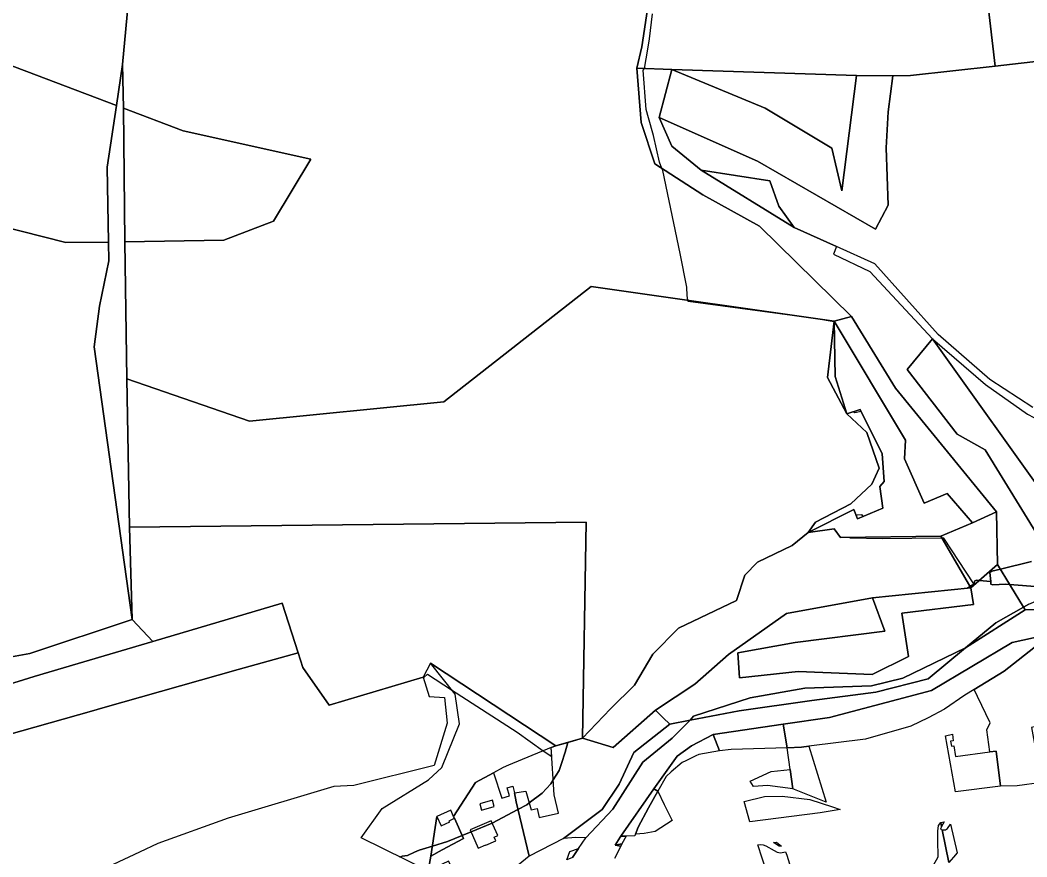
# Model space of a CAD drawing. Extents: x -477304 to -465429, y -1159113 to -1149210.
# Drawn here: x -472801 to -472285, y -1153414 to -1152985 of the extents above; entities that cross this region are included whole.
import ezdxf

# ---------------------------------------------------------------- set-up
doc = ezdxf.new("R2010")
doc.units = 0
for name, color, linetype in [('BPEJ_s', 7, 'Continuous'), ('orna_s', 7, 'Continuous'), ('PUPFL_s', 7, 'Continuous'), ('trav_porost_s', 7, 'Continuous'), ('voda_s', 7, 'Continuous'), ('zahrada_s', 7, 'Continuous')]:
    doc.layers.add(name, color=color, linetype=linetype)

msp = doc.modelspace()

# ---------------------------------------------------------------- linework, layer by layer
at = {"layer": 'BPEJ_s'}
for points in [[(-472829.39, -1153357.93), (-472764.37, -1153339.52), (-472758.63, -1153337.9), (-472689.27, -1153318.26), (-472658.5, -1153309.66), (-472656.11, -1153317.22), (-472642.52, -1153336.43), (-472594.43, -1153322.05), (-472594.22, -1153322.7), (-472594.15, -1153322.53), (-472594.05, -1153322.3), (-472592.13, -1153320.6), (-472579.8, -1153328.59), (-472546.17, -1153350.39), (-472532.79, -1153359.84), (-472528.48, -1153362.89), (-472528.79, -1153358.17), (-472526.3, -1153357.42), (-472520.18, -1153355.59), (-472512.75, -1153353.37), (-472497.01, -1153358.28), (-472475.33, -1153339.07), (-472455.08, -1153325.7), (-472437.82, -1153310.57), (-472408.03, -1153289.43), (-472364.03, -1153281.44), (-472315.69, -1153276.47), (-472314.11, -1153275.49), (-472312.14, -1153274.28), (-472327.42, -1153250.77), (-472328.46, -1153250.79), (-472359.09, -1153251.2), (-472375.25, -1153250.77), (-472375.95, -1153250.49), (-472380.43, -1153250.55), (-472383.7, -1153246.03), (-472397.02, -1153247.98), (-472373.55, -1153236.16), (-472372.4, -1153239.16), (-472371.84, -1153238.87), (-472369.72, -1153238.66), (-472368.99, -1153239.75), (-472358.65, -1153235.42), (-472360.23, -1153224.3), (-472357.98, -1153221.82), (-472359.1, -1153207.57), (-472369.86, -1153185.86), (-472373.12, -1153186.58), (-472373.99, -1153185.96), (-472377.16, -1153186.99), (-472383.14, -1153167.89), (-472383.68, -1153139.8), (-472393.74, -1153138.12), (-472458.58, -1153129.45), (-472458.67, -1153128.82), (-472458.99, -1153126.43), (-472459.2, -1153122.18), (-472462.6, -1153104.75), (-472471.53, -1153062.24), (-472471.96, -1153061.16), (-472473.23, -1153057.99), (-472476.21, -1153044.39), (-472478.81, -1153035.27), (-472480.03, -1153031), (-472481.52, -1153010.8), (-472480.88, -1153009.91), (-472479.22, -1153000), (-472478.33, -1152994.65), (-472476.84, -1152981.9)], [(-472282.57, -1153262.89), (-472298.47, -1153266.74), (-472302.76, -1153267.78), (-472303.83, -1153268.42), (-472303.4, -1153273.09), (-472309.36, -1153272.57), (-472310, -1153272.51), (-472310.63, -1153272.45), (-472311.48, -1153272.67), (-472312.14, -1153274.28), (-472327.42, -1153250.77), (-472328.46, -1153250.79), (-472359.09, -1153251.2), (-472375.25, -1153250.77), (-472375.95, -1153250.49), (-472380.43, -1153250.55), (-472383.7, -1153246.03), (-472397.02, -1153247.98), (-472373.55, -1153236.16), (-472372.4, -1153239.16), (-472371.84, -1153238.87), (-472369.72, -1153238.66), (-472368.99, -1153239.75), (-472358.65, -1153235.42), (-472360.23, -1153224.3), (-472357.98, -1153221.82), (-472359.1, -1153207.57), (-472369.86, -1153185.86), (-472373.12, -1153186.58), (-472373.99, -1153185.96), (-472377.16, -1153186.99), (-472383.14, -1153167.89), (-472383.68, -1153139.8), (-472393.74, -1153138.12), (-472458.58, -1153129.45), (-472458.67, -1153128.82), (-472458.99, -1153126.43), (-472459.2, -1153122.18), (-472462.6, -1153104.75), (-472471.53, -1153062.24), (-472471.96, -1153061.16), (-472473.23, -1153057.99), (-472476.21, -1153044.39), (-472478.81, -1153035.27), (-472480.03, -1153031), (-472481.52, -1153010.8), (-472480.88, -1153009.91), (-472479.22, -1153000), (-472478.33, -1152994.65), (-472476.84, -1152981.9)], [(-472278.41, -1153275.85), (-472293.75, -1153274.54), (-472295.75, -1153274.37), (-472302.55, -1153274.79), (-472303.4, -1153274.37), (-472303.4, -1153273.09), (-472303.83, -1153268.42), (-472302.76, -1153267.78), (-472298.47, -1153266.74), (-472282.57, -1153262.89)], [(-472569.79, -1153401.41), (-472558.94, -1153396.99), (-472545.76, -1153390.01), (-472541.27, -1153387.63), (-472540.01, -1153386.67), (-472533.4, -1153381.67), (-472528.93, -1153376.78), (-472527.69, -1153374.78), (-472524.68, -1153369.97), (-472523.44, -1153366.45), (-472521.49, -1153360.6), (-472520.18, -1153355.59), (-472512.75, -1153353.37), (-472497.01, -1153358.28), (-472475.33, -1153339.07), (-472455.08, -1153325.7), (-472437.82, -1153310.57), (-472408.03, -1153289.43), (-472364.03, -1153281.44), (-472315.69, -1153276.47), (-472314.11, -1153275.49), (-472312.14, -1153274.28), (-472311.48, -1153272.67), (-472310.63, -1153272.45), (-472310, -1153272.51), (-472309.36, -1153272.57), (-472303.4, -1153273.09), (-472303.4, -1153274.37), (-472302.55, -1153274.79), (-472295.75, -1153274.37), (-472293.75, -1153274.54), (-472278.41, -1153275.85)], [(-472829.39, -1153357.93), (-472764.37, -1153339.52), (-472758.63, -1153337.9), (-472689.27, -1153318.26), (-472658.5, -1153309.66), (-472656.11, -1153317.22), (-472642.52, -1153336.43), (-472594.43, -1153322.05), (-472594.22, -1153322.7), (-472594.15, -1153322.53), (-472594.05, -1153322.3), (-472592.13, -1153320.6), (-472579.8, -1153328.59), (-472546.17, -1153350.39), (-472532.79, -1153359.84), (-472528.48, -1153362.89), (-472528.79, -1153358.17), (-472526.3, -1153357.42), (-472520.18, -1153355.59)], [(-472520.18, -1153355.59), (-472521.49, -1153360.6), (-472523.44, -1153366.45), (-472524.68, -1153369.97), (-472527.69, -1153374.78), (-472528.93, -1153376.78), (-472533.4, -1153381.67), (-472540.01, -1153386.67), (-472541.27, -1153387.63), (-472545.76, -1153390.01), (-472558.94, -1153396.99), (-472569.79, -1153401.41), (-472574.42, -1153403.3), (-472581.92, -1153406.35), (-472589.64, -1153408.74), (-472596.39, -1153410.82), (-472598.73, -1153411.91), (-472602.34, -1153413.59), (-472605.11, -1153414.01), (-472606.24, -1153414.41)], [(-472606.24, -1153414.41), (-472605.11, -1153414.01), (-472602.34, -1153413.59), (-472598.73, -1153411.91), (-472596.39, -1153410.82), (-472589.64, -1153408.74), (-472581.92, -1153406.35), (-472574.42, -1153403.3), (-472569.79, -1153401.41)]]:
    msp.add_lwpolyline(points, dxfattribs=at)
at = {"layer": 'orna_s'}
for points in [[(-472312.29, -1153284.8), (-472348.91, -1153289.23), (-472345.64, -1153311.61), (-472364.25, -1153320.7), (-472402.05, -1153319.15), (-472432.23, -1153322.45), (-472433.02, -1153309.58), (-472403.69, -1153304.3), (-472357.76, -1153298.6), (-472364.03, -1153281.44), (-472313.66, -1153276.26)], [(-472328.98, -1153396.6), (-472327.32, -1153396.4), (-472328.58, -1153398.66)], [(-472328.24, -1153400.37), (-472326.66, -1153400.49), (-472325.57, -1153399.75), (-472324.05, -1153397.52), (-472320.6, -1153412.25), (-472322.57, -1153414.51), (-472324.97, -1153417.26)], [(-472411.83, -1153408.77), (-472414.81, -1153407.02), (-472413.15, -1153406.79), (-472410.66, -1153408.84)]]:
    msp.add_lwpolyline(points, close=True, dxfattribs=at)
for points in [[(-472829.39, -1153357.93), (-472764.37, -1153339.52), (-472758.63, -1153337.9), (-472689.27, -1153318.26), (-472658.5, -1153309.66), (-472656.11, -1153317.22), (-472642.52, -1153336.43), (-472594.43, -1153322.05), (-472591.26, -1153332.08), (-472583.37, -1153332.51), (-472582.08, -1153345.76), (-472588.74, -1153367.37), (-472629.89, -1153377.69), (-472640.1, -1153378.2), (-472694.25, -1153394.54), (-472730.36, -1153407.44), (-472739.81, -1153411.95), (-472753.28, -1153418.15), (-472775.65, -1153429.74), (-472798.06, -1153441.36), (-472796.94, -1153449.79), (-472799.77, -1153451.44), (-472821.36, -1153464.01)], [(-472338.38, -1153428.6), (-472330.4, -1153414.22), (-472330.45, -1153405.81), (-472330.59, -1153401.12), (-472330.16, -1153398.17), (-472328.98, -1153396.6), (-472328.58, -1153398.66), (-472329.18, -1153400.07), (-472328.24, -1153400.37), (-472324.97, -1153417.26)], [(-472411.62, -1153442.25), (-472422.73, -1153408.13), (-472421.38, -1153407.94), (-472420.06, -1153408.08), (-472418.71, -1153408.67), (-472414.37, -1153411.09), (-472412.81, -1153411.81), (-472411.14, -1153412.21), (-472408.58, -1153411.8), (-472407.87, -1153413.46), (-472403.83, -1153426.84)]]:
    msp.add_lwpolyline(points, dxfattribs=at)
at = {"layer": 'PUPFL_s'}
for points in [[(-472788.53, -1152855.25), (-472773.06, -1152844.27), (-472748.18, -1152848.79), (-472735.41, -1152853.3), (-472743.4, -1152952.87), (-472748.49, -1153007.9), (-472751.62, -1153028.97), (-472813.88, -1153005.37), (-472821.03, -1152998.75), (-472822.54, -1152999.11), (-472830.83, -1152991.86), (-472842.14, -1153058.88), (-472921.39, -1153086.53), (-472924.54, -1153048.62), (-472928, -1153006.84), (-472919.33, -1153005.43), (-472925.27, -1152980.67), (-472928.03, -1152969.19), (-472907.31, -1152967.06), (-472881.39, -1152932.72), (-472862.34, -1152914.65), (-472838.15, -1152891.01), (-472815.37, -1152871.31)], [(-472213.29, -1153019.68), (-472272.97, -1153005.53), (-472301.19, -1153008.8), (-472308.2, -1152948.58), (-472233.1, -1152935.62)], [(-472482.28, -1152998.85), (-472479.38, -1152979.59), (-472480.97, -1152973.79), (-472489.22, -1152961.53), (-472501.24, -1152948.34), (-472308.2, -1152948.58), (-472301.19, -1153008.8), (-472344.6, -1153013.47), (-472353.55, -1153013.62), (-472372.19, -1153013.47), (-472466.92, -1153010.51), (-472484.79, -1153009.73)], [(-472756.36, -1153060.58), (-472755.64, -1153098.95), (-472777.47, -1153099.26), (-472824.26, -1153087.4), (-472840.81, -1153073.3), (-472842.14, -1153058.88), (-472830.83, -1152991.86), (-472822.54, -1152999.11), (-472821.03, -1152998.75), (-472813.88, -1153005.37), (-472751.62, -1153028.97)], [(-472763.03, -1153152.66), (-472760.27, -1153131.81), (-472755.46, -1153108.61), (-472755.64, -1153098.95), (-472756.36, -1153060.58), (-472751.62, -1153028.97), (-472748.49, -1153007.9), (-472747.9, -1153030.33), (-472747.27, -1153098.93), (-472746.26, -1153169.08), (-472744.86, -1153245.25), (-472743.59, -1153292.58)], [(-472466.92, -1153010.51), (-472419.01, -1153030.27), (-472384.87, -1153050.79), (-472379.79, -1153072.74), (-472372.19, -1153013.47), (-472353.55, -1153013.62), (-472355.91, -1153032.19), (-472356.93, -1153050.67), (-472356.06, -1153080.09), (-472362.46, -1153092.35), (-472422.98, -1153057.49), (-472473.37, -1153035.12)], [(-472384.87, -1153050.79), (-472419.01, -1153030.27), (-472466.92, -1153010.51), (-472372.19, -1153013.47), (-472379.79, -1153072.74)], [(-472747.27, -1153098.93), (-472747.9, -1153030.33), (-472717.38, -1153041.93), (-472651.97, -1153056.51), (-472671.12, -1153088.17), (-472696.54, -1153097.98)], [(-472508.23, -1153121.78), (-472383.66, -1153139.48), (-472387.09, -1153168.5), (-472377.16, -1153186.99), (-472366.89, -1153196.65), (-472360.63, -1153214.96), (-472364.41, -1153223.12), (-472375.07, -1153233.17), (-472393.24, -1153242.56), (-472397.02, -1153247.98), (-472405.24, -1153254.53), (-472422.89, -1153263.16), (-472429.49, -1153269.76), (-472433.72, -1153282.84), (-472463.45, -1153296.99), (-472476.58, -1153310.36), (-472486.09, -1153326.26), (-472498.41, -1153338.44), (-472512.75, -1153353.37), (-472510.78, -1153242.61), (-472744.86, -1153245.25), (-472746.26, -1153169.08), (-472683.4, -1153190.91), (-472583.72, -1153180.98)], [(-472352.29, -1153173.96), (-472300.45, -1153237.35), (-472312.79, -1153242.97), (-472325.73, -1153227.97), (-472337.47, -1153232.95), (-472347.69, -1153210.17), (-472347.13, -1153200.56), (-472383.66, -1153139.48), (-472374.82, -1153137.09)], [(-472383.14, -1153167.89), (-472377.16, -1153186.99), (-472387.09, -1153168.5), (-472383.66, -1153139.48)], [(-472242.99, -1153225.44), (-472237.24, -1153247.9), (-472253.36, -1153253.92), (-472268.6, -1153266.75), (-472306.2, -1153205.49), (-472320.7, -1153197.58), (-472346.31, -1153164.26), (-472333.31, -1153148.52), (-472271.19, -1153235.38)], [(-472360.63, -1153214.96), (-472366.89, -1153196.65), (-472377.16, -1153186.99), (-472370.39, -1153184.79), (-472359.1, -1153207.57), (-472357.98, -1153221.82), (-472360.23, -1153224.3), (-472358.65, -1153235.42), (-472371.74, -1153240.9), (-472373.55, -1153236.16), (-472397.02, -1153247.98), (-472393.24, -1153242.56), (-472375.07, -1153233.17), (-472364.41, -1153223.12)], [(-472299.88, -1153264.41), (-472313.66, -1153276.26), (-472328.98, -1153249.89), (-472312.79, -1153242.97), (-472300.45, -1153237.35)], [(-472744.86, -1153245.25), (-472510.78, -1153242.61), (-472512.75, -1153353.37), (-472526.3, -1153357.42), (-472590.66, -1153315.03), (-472594.43, -1153322.05), (-472642.52, -1153336.43), (-472656.11, -1153317.22), (-472658.5, -1153309.66), (-472666.59, -1153284.13), (-472733.02, -1153303.88), (-472743.59, -1153292.58)], [(-472422.89, -1153263.16), (-472405.24, -1153254.53), (-472397.02, -1153247.98), (-472383.7, -1153246.03), (-472380.43, -1153250.55), (-472328.98, -1153249.89), (-472313.66, -1153276.26), (-472364.03, -1153281.44), (-472408.03, -1153289.43), (-472437.82, -1153310.57), (-472455.08, -1153325.7), (-472475.33, -1153339.07), (-472497.01, -1153358.28), (-472512.75, -1153353.37), (-472498.41, -1153338.44), (-472486.09, -1153326.26), (-472476.58, -1153310.36), (-472463.45, -1153296.99), (-472433.72, -1153282.84), (-472429.49, -1153269.76)], [(-472666.59, -1153284.13), (-472658.5, -1153309.66), (-472689.27, -1153318.26), (-472758.63, -1153337.9), (-472764.37, -1153339.52), (-472829.39, -1153357.93), (-472835, -1153359.52), (-472878.88, -1153371.94), (-472877.75, -1153348.43), (-472877.25, -1153338), (-472843.41, -1153336.13), (-472839.02, -1153335.77), (-472809.68, -1153326.78), (-472793.79, -1153321.87), (-472771.19, -1153315.04), (-472733.02, -1153303.88)], [(-472813.1, -1153313.02), (-472795.95, -1153309.97), (-472743.59, -1153292.58), (-472733.02, -1153303.88), (-472771.19, -1153315.04), (-472793.79, -1153321.87), (-472809.68, -1153326.78), (-472839.02, -1153335.77), (-472843.41, -1153336.13), (-472877.25, -1153338), (-472879.64, -1153338.01), (-472879.49, -1153336.91), (-472879.35, -1153335.7), (-472878.44, -1153322.86), (-472878.29, -1153320.71), (-472867.31, -1153321.13), (-472829.94, -1153316.29)], [(-472590.66, -1153315.03), (-472526.3, -1153357.42), (-472528.79, -1153358.17), (-472550.59, -1153367.29), (-472553.32, -1153368.43), (-472558.28, -1153371.12), (-472567.61, -1153376.18), (-472578.79, -1153393.57), (-472580.26, -1153390.31), (-472587.4, -1153393.53), (-472590.41, -1153413.97), (-472591.8, -1153421.54), (-472626.13, -1153404.59), (-472615.33, -1153389.56), (-472591.67, -1153374.76), (-472584.79, -1153368.39), (-472575.65, -1153346), (-472577.98, -1153330.87)]]:
    msp.add_lwpolyline(points, close=True, dxfattribs=at)
for points in [[(-472479.38, -1152979.59), (-472482.28, -1152998.85), (-472484.79, -1153009.73), (-472482.54, -1153037.69), (-472475.58, -1153058.83), (-472450.95, -1153074.7), (-472421.86, -1153090.8), (-472374.82, -1153137.09), (-472383.66, -1153139.48), (-472508.23, -1153121.78), (-472583.72, -1153180.98), (-472683.4, -1153190.91), (-472746.26, -1153169.08), (-472747.27, -1153098.93), (-472696.54, -1153097.98), (-472671.12, -1153088.17), (-472651.97, -1153056.51), (-472717.38, -1153041.93), (-472747.9, -1153030.33), (-472748.49, -1153007.9), (-472743.4, -1152952.87)], [(-472283.94, -1153284.69), (-472286.68, -1153286.23), (-472299.88, -1153264.41), (-472300.45, -1153237.35), (-472352.29, -1153173.96), (-472374.82, -1153137.09), (-472421.86, -1153090.8), (-472450.95, -1153074.7), (-472475.58, -1153058.83), (-472482.54, -1153037.69), (-472484.79, -1153009.73), (-472466.92, -1153010.51), (-472473.37, -1153035.12), (-472466.89, -1153049.72), (-472451.88, -1153062.08), (-472404.14, -1153091.57), (-472382.43, -1153101.32), (-472384, -1153105.23), (-472365.34, -1153114.1), (-472333.31, -1153148.52), (-472346.31, -1153164.26), (-472320.7, -1153197.58), (-472306.2, -1153205.49), (-472268.6, -1153266.75)], [(-472824.26, -1153087.4), (-472777.47, -1153099.26), (-472755.64, -1153098.95), (-472755.46, -1153108.61), (-472760.27, -1153131.81), (-472763.03, -1153152.66), (-472743.59, -1153292.58), (-472795.95, -1153309.97), (-472813.1, -1153313.02)]]:
    msp.add_lwpolyline(points, dxfattribs=at)
at = {"layer": 'trav_porost_s'}
msp.add_lwpolyline([(-472281.85, -1153183.88), (-472303.92, -1153169.53), (-472330.37, -1153146.46), (-472362.89, -1153110.1), (-472382.43, -1153101.32), (-472404.14, -1153091.57), (-472411.98, -1153080.56), (-472416.57, -1153067.49), (-472451.88, -1153062.08), (-472466.89, -1153049.72), (-472473.37, -1153035.12), (-472422.98, -1153057.49), (-472362.46, -1153092.35), (-472356.06, -1153080.09), (-472356.93, -1153050.67), (-472355.91, -1153032.19), (-472353.55, -1153013.62), (-472344.6, -1153013.47), (-472301.19, -1153008.8), (-472272.97, -1153005.53)], dxfattribs=at)
for points in [[(-472416.57, -1153067.49), (-472411.98, -1153080.56), (-472404.14, -1153091.57), (-472451.88, -1153062.08)], [(-472370.39, -1153184.79), (-472377.16, -1153186.99), (-472383.14, -1153167.89), (-472383.66, -1153139.48), (-472347.13, -1153200.56), (-472347.69, -1153210.17), (-472337.47, -1153232.95), (-472325.73, -1153227.97), (-472312.79, -1153242.97), (-472328.98, -1153249.89), (-472380.43, -1153250.55), (-472383.7, -1153246.03), (-472397.02, -1153247.98), (-472373.55, -1153236.16), (-472371.74, -1153240.9), (-472358.65, -1153235.42), (-472360.23, -1153224.3), (-472357.98, -1153221.82), (-472359.1, -1153207.57)], [(-472284.51, -1153187.23), (-472271.57, -1153194.16), (-472251.18, -1153190.97), (-472242.99, -1153225.44), (-472271.19, -1153235.38), (-472333.31, -1153148.52), (-472306.08, -1153172.02)], [(-472312.29, -1153284.8), (-472313.66, -1153276.26), (-472299.88, -1153264.41), (-472286.68, -1153286.23), (-472300.73, -1153294.2), (-472316.37, -1153307.17), (-472348.43, -1153322.67), (-472364.52, -1153326.52), (-472398.64, -1153327.7), (-472426.73, -1153332.79), (-472455.73, -1153342.06), (-472457.55, -1153344.2), (-472467.95, -1153346.22), (-472471.32, -1153342.95), (-472475.33, -1153339.07), (-472455.08, -1153325.7), (-472437.82, -1153310.57), (-472408.03, -1153289.43), (-472364.03, -1153281.44), (-472357.76, -1153298.6), (-472403.69, -1153304.3), (-472433.02, -1153309.58), (-472432.23, -1153322.45), (-472402.05, -1153319.15), (-472364.25, -1153320.7), (-472345.64, -1153311.61), (-472348.91, -1153289.23)], [(-472277.37, -1153376.14), (-472289.84, -1153377.84), (-472298.42, -1153377.97), (-472300.61, -1153360.06), (-472303.84, -1153360.46), (-472305.35, -1153349.08), (-472303.67, -1153345.57), (-472310.2, -1153332.02), (-472311.91, -1153328.48), (-472296.6, -1153319.11), (-472279, -1153305.14), (-472268.93, -1153300.29), (-472265.26, -1153313.38), (-472262.21, -1153325.44), (-472250.84, -1153370.35), (-472256.32, -1153372.01), (-472263.03, -1153343.32), (-472282.47, -1153348)], [(-472395.06, -1153334.02), (-472432.4, -1153339.33), (-472457.55, -1153344.2), (-472455.73, -1153342.06), (-472426.73, -1153332.79), (-472398.64, -1153327.7), (-472364.52, -1153326.52), (-472348.43, -1153322.67), (-472316.37, -1153307.17), (-472335.54, -1153323.07), (-472362.39, -1153329.82)], [(-472326.56, -1153352.15), (-472323.05, -1153351.43), (-472322.6, -1153354.79), (-472323.95, -1153354.97), (-472323.6, -1153357.57), (-472322.26, -1153357.4), (-472321.54, -1153362.82), (-472303.84, -1153360.46), (-472300.61, -1153360.06), (-472298.42, -1153377.97), (-472321.53, -1153381.03)]]:
    msp.add_lwpolyline(points, close=True, dxfattribs=at)
at = {"layer": 'voda_s'}
for points in [[(-472233.37, -1153282.08), (-472219.01, -1153289.49), (-472202.44, -1153301.48), (-472211.41, -1153296.81), (-472244, -1153286.56), (-472285.83, -1153287.56), (-472286.68, -1153286.23), (-472283.94, -1153284.69), (-472280.28, -1153283.08), (-472257.29, -1153277.14), (-472242.08, -1153277.59)], [(-472316.37, -1153307.17), (-472300.73, -1153294.2), (-472286.68, -1153286.23), (-472285.83, -1153287.56)], [(-472367.69, -1153353.96), (-472396.57, -1153357.56), (-472400.47, -1153358.05), (-472407.81, -1153358.3), (-472409.77, -1153346.27), (-472386, -1153342.88), (-472333.73, -1153328.99), (-472292.41, -1153304.4), (-472265.01, -1153298.42), (-472268.93, -1153300.29), (-472279, -1153305.14), (-472296.6, -1153319.11), (-472311.91, -1153328.48), (-472316.69, -1153331.41), (-472327.12, -1153338.47), (-472335.42, -1153342.99), (-472344.39, -1153347.21)], [(-472502.55, -1153390.08), (-472493.86, -1153376.95), (-472486.43, -1153360.75), (-472467.95, -1153346.22), (-472457.55, -1153344.2), (-472466.76, -1153353.49), (-472481.81, -1153365.69), (-472497.21, -1153389.92), (-472511.05, -1153404.47), (-472516.08, -1153404.43), (-472522.48, -1153404.96)], [(-472442.45, -1153359.9), (-472445.7, -1153351.48), (-472409.77, -1153346.27), (-472407.81, -1153358.3), (-472436.39, -1153359.27)], [(-472459.74, -1153364.98), (-472461.56, -1153365.83), (-472467.15, -1153370.69), (-472469.83, -1153373.02), (-472473.99, -1153380.55), (-472476.1, -1153379.4), (-472464.22, -1153362.66), (-472456.74, -1153357.32), (-472445.7, -1153351.48), (-472442.45, -1153359.9), (-472453.01, -1153361.82), (-472454.51, -1153362.52)], [(-472490.38, -1153403.62), (-472493.04, -1153403.7), (-472476.1, -1153379.4), (-472473.99, -1153380.55), (-472478.85, -1153389.13), (-472484.14, -1153399.09), (-472485.52, -1153402.65), (-472485.92, -1153403.59)], [(-472496.01, -1153408.35), (-472493.39, -1153404.24), (-472493.04, -1153403.7), (-472490.38, -1153403.62), (-472492.44, -1153407.6)], [(-472492.44, -1153407.6), (-472493.1, -1153408.88), (-472496.01, -1153408.35)], [(-472520.74, -1153415.8), (-472519.2, -1153411.63), (-472514.75, -1153410.06), (-472517.76, -1153414.65)]]:
    msp.add_lwpolyline(points, close=True, dxfattribs=at)
for points in [[(-472517.76, -1153414.65), (-472514.75, -1153410.06), (-472511.05, -1153404.47), (-472497.21, -1153389.92), (-472481.81, -1153365.69), (-472466.76, -1153353.49), (-472457.55, -1153344.2), (-472432.4, -1153339.33), (-472395.06, -1153334.02), (-472362.39, -1153329.82), (-472335.54, -1153323.07), (-472316.37, -1153307.17), (-472285.83, -1153287.56), (-472244, -1153286.56), (-472211.41, -1153296.81), (-472202.44, -1153301.48), (-472176.24, -1153320.45), (-472163.55, -1153335.38), (-472134.73, -1153358.49), (-472118.48, -1153370.74), (-472094.68, -1153390.32), (-472074.55, -1153401.64), (-472044.41, -1153408.94), (-471975.45, -1153424.53)], [(-472265.01, -1153298.42), (-472292.41, -1153304.4), (-472333.73, -1153328.99), (-472386, -1153342.88), (-472409.77, -1153346.27), (-472445.7, -1153351.48), (-472456.74, -1153357.32), (-472464.22, -1153362.66), (-472476.1, -1153379.4), (-472493.04, -1153403.7), (-472493.39, -1153404.24), (-472496.01, -1153408.35), (-472493.1, -1153408.88), (-472496.33, -1153415.12)]]:
    msp.add_lwpolyline(points, dxfattribs=at)
at = {"layer": 'zahrada_s'}
for points in [[(-472547.61, -1153381.47), (-472541.78, -1153380.54), (-472538.99, -1153390.2), (-472535.86, -1153389.5), (-472534.82, -1153394.12), (-472525.06, -1153391.94), (-472527.18, -1153382.47), (-472528.79, -1153358.17), (-472526.3, -1153357.42), (-472512.75, -1153353.37), (-472497.01, -1153358.28), (-472475.33, -1153339.07), (-472471.32, -1153342.95), (-472467.95, -1153346.22), (-472486.43, -1153360.75), (-472493.86, -1153376.95), (-472502.55, -1153390.08), (-472522.48, -1153404.96), (-472540.01, -1153413.88), (-472546.72, -1153386.02)], [(-472396.57, -1153357.56), (-472387.85, -1153386.23), (-472404.88, -1153379.48), (-472406.25, -1153369.55), (-472407.81, -1153358.3), (-472400.47, -1153358.05)], [(-472554.03, -1153384.28), (-472550.18, -1153383.02), (-472551.37, -1153378.96), (-472548.32, -1153378.07), (-472547.61, -1153381.47), (-472546.72, -1153386.02), (-472540.01, -1153413.88), (-472567.2, -1153436.1), (-472568.73, -1153437.09), (-472569.68, -1153437.1), (-472569.93, -1153437.3), (-472575.64, -1153426.95), (-472581.36, -1153416.58), (-472591.8, -1153421.54), (-472590.41, -1153413.97), (-472584.56, -1153410.78), (-472573.72, -1153404.86), (-472578.36, -1153394.54), (-472578.79, -1153393.57), (-472567.61, -1153376.18), (-472558.28, -1153371.12)], [(-472416.03, -1153370.51), (-472406.25, -1153369.55), (-472404.88, -1153379.48), (-472417.8, -1153377.75), (-472425.08, -1153378.2), (-472426.77, -1153375.4)], [(-472478.85, -1153389.13), (-472473.99, -1153380.55), (-472470.74, -1153387.36), (-472466.75, -1153395.7), (-472475.49, -1153401.37), (-472481.06, -1153402.3), (-472485.52, -1153402.65), (-472484.14, -1153399.09)], [(-472558.81, -1153385.24), (-472565.36, -1153387.07), (-472564.45, -1153390.3), (-472557.9, -1153388.46)], [(-472410.35, -1153383.18), (-472396.13, -1153384.85), (-472384.53, -1153388.69), (-472380.55, -1153390.01), (-472390.87, -1153391.78), (-472426.85, -1153396.29), (-472429.87, -1153385.96), (-472419.4, -1153383.38)], [(-472580.75, -1153396.4), (-472581.05, -1153395.75), (-472578.36, -1153394.54), (-472573.72, -1153404.86), (-472584.56, -1153410.78), (-472590.41, -1153413.97), (-472587.4, -1153393.53), (-472585.2, -1153398.4)], [(-472557.97, -1153404.19), (-472556.13, -1153403.38), (-472559.5, -1153395.76), (-472570.2, -1153400.49), (-472566.1, -1153409.76), (-472562.24, -1153408.06), (-472562.16, -1153408.24), (-472557.16, -1153406.03)]]:
    msp.add_lwpolyline(points, close=True, dxfattribs=at)

doc.saveas('drawing.dxf')
